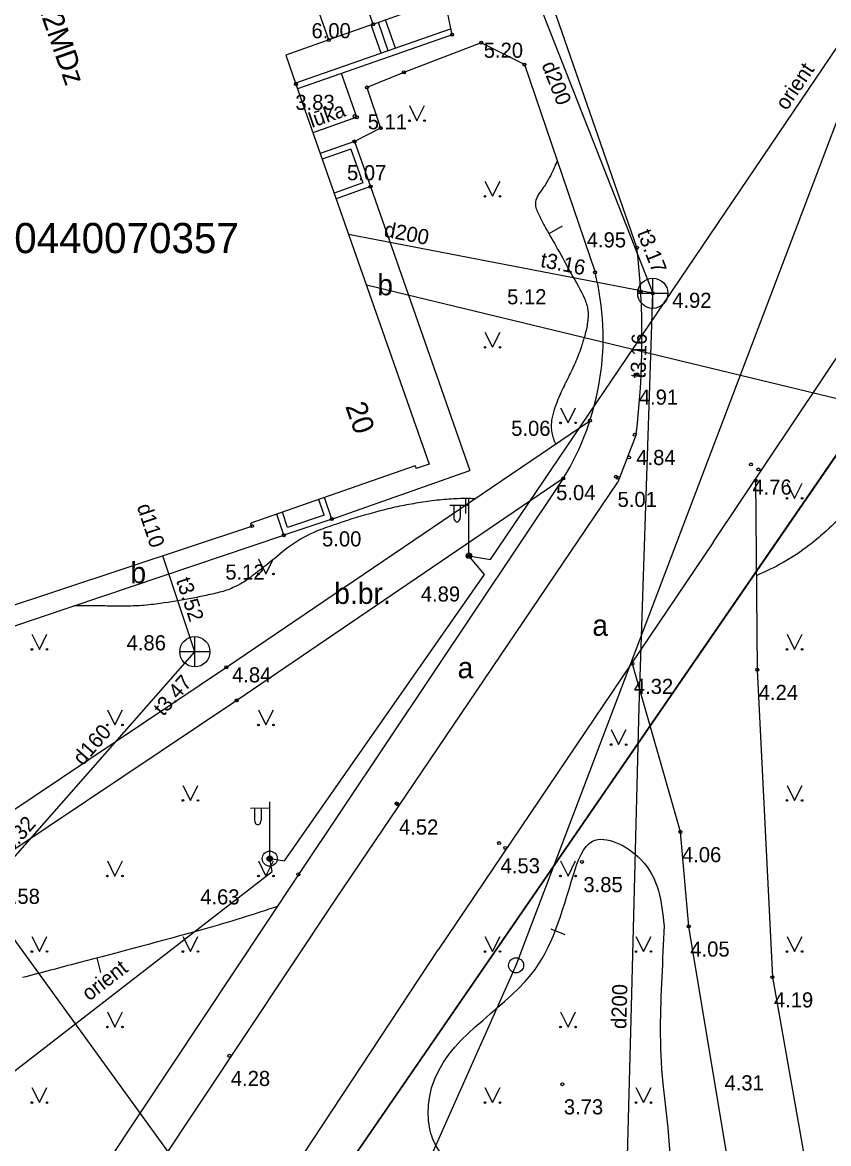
# Model space of a CAD drawing. Extents: x 519536 to 519949, y 326041 to 326519.
# Drawn here: x 519719.44 to 519746.13, y 326268.64 to 326305.75 of the extents above; entities that cross this region are included whole.
import ezdxf

# ---------------------------------------------------------------- set-up
doc = ezdxf.new("R2010")
doc.units = 0
for name, color, linetype in [('APGS_ELEM_####_####_#', 7, 'Continuous'), ('APGS_VADP_ZSPR_####_#', 7, 'Continuous'), ('APGS_VADP_ZSPR_TKST_#', 7, 'Continuous'), ('BUVE_BALK_####_####_#', 7, 'Continuous'), ('BUVE_BDET_####_####_#', 7, 'Continuous'), ('BUVE_BDET_####_TKST_#', 7, 'Continuous'), ('BUVE_EKAS_####_####_#', 7, 'Continuous'), ('BUVE_EKAS_ADRS_TKST_#', 7, 'Continuous'), ('BUVE_EKAS_RAKS_TKST_#', 7, 'Continuous'), ('CELI_CAPM_####_####_#', 7, 'Continuous'), ('CELI_CMAL_####_####_#', 7, 'Continuous'), ('CELI_CSEG_####_TKST_#', 7, 'Continuous'), ('ELEK_ELEM_####_####_#', 7, 'Continuous'), ('ELEK_VADV_ZSPR_####_#', 7, 'Continuous'), ('NORB_MARG_MBET_####_#', 7, 'Continuous'), ('RELJ_AATZ_####_TKST_#', 7, 'Continuous'), ('RELJ_ELEM_####_####_#', 7, 'Continuous'), ('RELJ_HORZ_PAMT_####_#', 7, 'Continuous'), ('ROBZ_UZMR_####_####_#', 7, 'Continuous'), ('ROBZ_UZMR_####_TKST_#', 7, 'Continuous'), ('SAKT_VADV_PKAB_####_#', 7, 'Continuous'), ('SKAN_ELEM_####_####_#', 7, 'Continuous'), ('SKAN_ELEM_PAST_TKST_#', 7, 'Continuous'), ('SKAN_VADP_PAST_####_#', 7, 'Continuous'), ('SKAN_VADP_PAST_TKST_#', 7, 'Continuous'), ('TERT_ELEM_####_####_#', 7, 'Continuous')]:
    doc.layers.add(name, color=color, linetype=linetype)

msp = doc.modelspace()

# ---------------------------------------------------------------- linework, layer by layer
at = {"layer": 'APGS_ELEM_####_####_#'}
for p, q in [((519734.218, 326288.101), (519734.218, 326289.984)), ((519734.218, 326289.768), (519733.583, 326289.763)), ((519733.718, 326289.764), (519733.718, 326289.372)), ((519733.928, 326289.766), (519733.928, 326289.372)), ((519727.626, 326278.075), (519727.626, 326279.958)), ((519727.626, 326279.742), (519726.991, 326279.737)), ((519727.126, 326279.738), (519727.126, 326279.346)), ((519727.336, 326279.74), (519727.336, 326279.346))]:
    msp.add_line(p, q, dxfattribs=at)
for centre, radius in [((519734.218, 326288.101), 0.09), ((519727.626, 326278.075), 0.25), ((519727.626, 326278.075), 0.09)]:
    msp.add_circle(centre, radius, dxfattribs=at)
for centre in [(519733.823, 326289.372), (519727.231, 326279.346)]:
    msp.add_ellipse(centre, major_axis=(0, 0.151), ratio=0.695971, start_param=1.570796, end_param=4.712389, dxfattribs=at)
at = {"layer": 'APGS_VADP_ZSPR_####_#'}
for p, q in [((519734.931, 326287.98), (519748.511, 326308.049)), ((519734.73, 326287.475), (519734.218, 326288.101)), ((519734.218, 326288.101), (519734.931, 326287.98)), ((519728.112, 326278.001), (519734.73, 326287.475)), ((519727.709, 326277.648), (519727.626, 326278.075)), ((519727.626, 326278.075), (519728.112, 326278.001)), ((519716.759, 326269.185), (519727.709, 326277.648))]:
    msp.add_line(p, q, dxfattribs=at)
at = {"layer": 'BUVE_BALK_####_####_#'}
for q in [(519732.791, 326309.557), (519728.548, 326303.556)]:
    msp.add_line((519733.663, 326305.348), q, dxfattribs=at)
at = {"layer": 'BUVE_BDET_####_####_#'}
for p, q in [((519731.051, 326305.692), (519730.915, 326306.068)), ((519731.051, 326305.692), (519732.178, 326306.098)), ((519731.549, 326304.819), (519731.223, 326305.752)), ((519731.785, 326304.902), (519731.457, 326305.84)), ((519731.051, 326305.692), (519729.584, 326305.174)), ((519731.313, 326304.737), (519730.985, 326305.674)), ((519730.511, 326302.614), (519730.003, 326304.066)), ((519730.511, 326302.614), (519729.056, 326302.105)), ((519730.431, 326301.813), (519729.298, 326301.416)), ((519730.431, 326301.813), (519730.962, 326300.319)), ((519730.309, 326301.558), (519729.364, 326301.227)), ((519730.309, 326301.558), (519730.706, 326300.441)), ((519730.706, 326300.441), (519729.756, 326300.108)), ((519730.962, 326300.319), (519729.822, 326299.92)), ((519729.428, 326289.443), (519729.254, 326289.967)), ((519729.68, 326289.317), (519729.443, 326290.03)), ((519728.092, 326288.78), (519727.861, 326289.476)), ((519728.218, 326289.034), (519728.051, 326289.539)), ((519729.428, 326289.443), (519728.218, 326289.034)), ((519729.68, 326289.317), (519728.092, 326288.78))]:
    msp.add_line(p, q, dxfattribs=at)
at = {"layer": 'BUVE_EKAS_####_####_#'}
for p, q in [((519729.584, 326305.174), (519727.842, 326310.148)), ((519729.584, 326305.174), (519728.156, 326304.674)), ((519728.156, 326304.674), (519728.492, 326303.716)), ((519728.492, 326303.716), (519732.899, 326291.135)), ((519732.441, 326291.08), (519727.003, 326289.175)), ((519732.441, 326291.08), (519732.474, 326290.986)), ((519732.899, 326291.135), (519732.474, 326290.986)), ((519718.478, 326286.241), (519727.036, 326289.081)), ((519727.036, 326289.081), (519727.003, 326289.175))]:
    msp.add_line(p, q, dxfattribs=at)
at = {"layer": 'CELI_CAPM_####_####_#'}
for p, q in [((519739.752, 326292.109), (519739.15, 326290.535)), ((519721.342, 326264.012), (519729.811, 326276.728))]:
    msp.add_line(p, q, dxfattribs=at)
for points in [[(519739.782, 326298.302), (519733.278, 326317.028)], [(519742.319, 326288.559), (519750.384, 326300.608)], [(519729.811, 326276.728), (519739.15, 326290.535)], [(519742.319, 326288.559), (519733.202, 326275.055)], [(519721.058, 326256.638), (519733.202, 326275.055)]]:
    msp.add_lwpolyline(points, dxfattribs=at)
msp.add_arc((519713.358, 326295.333), 26.59, 353.035, 6.4099, dxfattribs=at)
at = {"layer": 'CELI_CMAL_####_####_#'}
msp.add_line((519736.056, 326304.361), (519738.395, 326297.483), dxfattribs=at)
for points in [[(519736.056, 326304.361), (519734.626, 326305.084), (519732.065, 326304.102), (519730.844, 326303.601), (519731.295, 326302.26), (519730.431, 326301.813)], [(519730.962, 326300.319), (519734.254, 326290.919)], [(519726.192, 326284.409), (519738.226, 326292.571)], [(519729.68, 326289.317), (519734.254, 326290.919)], [(519737.341, 326290.661), (519726.532, 326283.311)], [(519737.341, 326290.661), (519728.574, 326277.554)], [(519743.706, 326290.632), (519743.764, 326284.328), (519744.266, 326274.149), (519745.882, 326265.047), (519747.382, 326258.169), (519749.178, 326242.155), (519749.94, 326234.16), (519751.575, 326229.377), (519753.385, 326227.06)], [(519718.027, 326285.397), (519728.092, 326288.78)], [(519716.166, 326277.69), (519726.192, 326284.409)], [(519745.197, 326230.372), (519746.348, 326231.712), (519746.058, 326247.335), (519743.509, 326263.77), (519741.499, 326275.832), (519741.222, 326278.957), (519739.619, 326284.56)], [(519726.532, 326283.311), (519716.538, 326276.622)], [(519728.574, 326277.554), (519720.12, 326264.83)]]:
    msp.add_lwpolyline(points, dxfattribs=at)
msp.add_arc((519729.789, 326295.32), 8.873, 328.3271, 14.1074, dxfattribs=at)
at = {"layer": 'ELEK_ELEM_####_####_#'}
msp.add_circle((519735.78, 326274.544), 0.25, dxfattribs=at)
at = {"layer": 'ELEK_VADV_ZSPR_####_#'}
for p, q in [((519735.78, 326274.544), (519748.511, 326308.049)), ((519722.531, 326244.78), (519735.78, 326274.544))]:
    msp.add_line(p, q, dxfattribs=at)
at = {"layer": 'NORB_MARG_MBET_####_#'}
msp.add_lwpolyline([(519733.597, 326305.537), (519728.482, 326303.745)], dxfattribs=at)
at = {"layer": 'RELJ_ELEM_####_####_#'}
for centre in [(519731.051, 326305.692), (519733.663, 326305.348), (519729.584, 326305.174), (519734.626, 326305.084), (519736.056, 326304.361), (519732.065, 326304.102), (519728.492, 326303.716), (519730.844, 326303.601), (519730.434, 326302.655), (519730.511, 326302.614), (519731.295, 326302.26), (519730.431, 326301.813), (519730.962, 326300.319), (519739.782, 326298.302), (519738.395, 326297.483), (519739.905, 326296.849), (519740.306, 326296.789), (519739.735, 326294.096), (519739.794, 326294.101), (519738.226, 326292.571), (519739.711, 326292.104), (519739.519, 326291.356), (519743.554, 326291.124), (519743.805, 326290.958), (519737.341, 326290.661), (519739.09, 326290.716), (519739.143, 326290.683), (519743.707, 326290.59), (519727.036, 326289.081), (519729.68, 326289.317), (519728.092, 326288.78), (519734.218, 326288.101), (519726.192, 326284.409), (519739.629, 326284.527), (519743.764, 326284.328), (519726.532, 326283.311), (519731.823, 326279.9), (519731.856, 326279.872), (519741.222, 326278.957), (519735.218, 326278.59), (519735.42, 326278.431), (519727.626, 326278.075), (519737.959, 326277.966), (519728.574, 326277.554), (519741.499, 326275.832), (519744.266, 326274.149), (519726.287, 326271.549), (519737.312, 326270.609)]:
    msp.add_circle(centre, 0.05, dxfattribs=at)
at = {"layer": 'RELJ_HORZ_PAMT_####_#'}
for p, q in [((519737.304, 326299.006), (519736.87, 326298.757)), ((519734.105, 326289.994), (519734.106, 326289.494)), ((519736.928, 326275.752), (519737.392, 326275.566)), ((519721.898, 326274.787), (519722.027, 326274.304))]:
    msp.add_line(p, q, dxfattribs=at)
for points in [[(519737.14, 326301.175), (519736.916, 326300.674), (519736.762, 326300.407), (519736.717, 326300.339), (519736.669, 326300.273), (519736.574, 326300.141), (519736.499, 326300.012), (519736.466, 326299.945), (519736.438, 326299.877), (519736.437, 326299.616), (519736.513, 326299.442), (519736.593, 326299.27), (519736.679, 326299.101), (519736.769, 326298.934), (519737.156, 326298.254), (519737.604, 326297.434), (519738.046, 326296.613), (519738.158, 326296.231), (519738.147, 326295.818), (519738.056, 326295.398), (519737.93, 326294.997), (519737.839, 326294.734), (519737.733, 326294.477), (519737.492, 326293.97), (519737.249, 326293.464), (519737.14, 326293.21), (519737.091, 326293.08), (519737.044, 326292.947), (519736.992, 326292.77), (519736.958, 326292.589), (519736.945, 326292.408), (519736.954, 326292.229), (519737.002, 326292.028), (519737.072, 326291.834), (519737.089, 326291.8)], [(519753.633, 326296.675), (519753.269, 326296.332), (519752.33, 326295.469), (519751.394, 326294.605), (519750.483, 326293.715), (519748.434, 326291.569), (519748.15, 326291.244), (519747.878, 326290.909), (519747.608, 326290.571), (519747.33, 326290.239), (519746.453, 326289.302), (519745.983, 326288.864), (519745.484, 326288.448), (519744.624, 326287.875), (519743.747, 326287.45)], [(519734.413, 326289.985), (519734.218, 326289.992), (519734.121, 326289.993), (519734.024, 326289.993), (519733.71, 326289.981), (519733.396, 326289.959), (519733.084, 326289.929), (519732.773, 326289.888), (519732.462, 326289.838), (519732.152, 326289.782), (519731.844, 326289.721), (519731.537, 326289.652)], [(519731.537, 326289.652), (519730.348, 326289.319), (519729.758, 326289.123), (519729.17, 326288.91), (519728.347, 326288.455), (519727.605, 326287.864), (519727.106, 326287.48)], [(519727.106, 326287.48), (519726.86, 326287.295), (519726.667, 326287.173), (519726.565, 326287.119), (519726.46, 326287.069), (519726.248, 326286.978), (519726.028, 326286.907), (519725.777, 326286.845), (519725.526, 326286.788), (519725.273, 326286.736), (519725.02, 326286.688), (519724.004, 326286.521), (519723.395, 326286.453), (519722.782, 326286.433), (519722.473, 326286.434), (519722.164, 326286.439), (519721.856, 326286.444), (519721.547, 326286.446), (519721.117, 326286.436)], [(519740.681, 326275.856), (519739.913, 326278.048), (519738.311, 326278.652), (519737.682, 326277.544), (519736.279, 326274.236), (519732.985, 326270.483), (519733.022, 326268.791), (519736.79, 326266.994), (519740.478, 326266.671), (519740.638, 326270.62), (519740.605, 326274.153), (519740.681, 326275.856)], [(519727.901, 326276.497), (519726.693, 326276.107), (519725.406, 326275.729), (519721.292, 326274.624), (519719.438, 326274.136)]]:
    msp.add_spline(points, degree=3, dxfattribs=at)
at = {"layer": 'ROBZ_UZMR_####_####_#'}
msp.add_line((519725.483, 326261.055), (519766.634, 326320.884), dxfattribs=at)
msp.add_lwpolyline([(519670.304, 326321.355), (519737.746, 326345.414), (519745.717, 326337.069), (519750.347, 326341.449), (519761.947, 326329.667), (519768.36, 326323.393), (519766.634, 326320.884), (519725.483, 326261.055)], close=True, dxfattribs=at)
at = {"layer": 'SAKT_VADV_PKAB_####_#'}
msp.add_lwpolyline([(519822.572, 326274.904), (519730.824, 326297.06)], dxfattribs=at)
at = {"layer": 'SKAN_ELEM_####_####_#'}
for p, q in [((519740.306, 326296.289), (519740.306, 326297.289)), ((519739.806, 326296.789), (519740.806, 326296.789)), ((519725.145, 326284.423), (519725.145, 326285.423)), ((519725.645, 326284.923), (519724.645, 326284.923))]:
    msp.add_line(p, q, dxfattribs=at)
for centre in [(519740.306, 326296.789), (519725.145, 326284.923)]:
    msp.add_circle(centre, 0.5, dxfattribs=at)
at = {"layer": 'SKAN_VADP_PAST_####_#'}
for p, q in [((519740.239, 326294.73), (519740.306, 326296.789)), ((519739.856, 326283.103), (519740.239, 326294.73)), ((519739.597, 326273.166), (519739.857, 326283.104)), ((519738.942, 326248.097), (519739.597, 326273.166))]:
    msp.add_line(p, q, dxfattribs=at)
for points in [[(519733.922, 326313.058), (519740.306, 326296.789)], [(519740.306, 326296.789), (519730.236, 326298.738)], [(519713.036, 326291.441), (519718.069, 326276.884), (519738.942, 326248.097)], [(519725.145, 326284.923), (519724.09, 326288.103)], [(519718.069, 326276.884), (519725.145, 326284.923)]]:
    msp.add_lwpolyline(points, dxfattribs=at)
at = {"layer": 'TERT_ELEM_####_####_#'}
for p, q in [((519732.25, 326303), (519732.5, 326302.5)), ((519732.5, 326302.5), (519732.75, 326303)), ((519734.75, 326300.5), (519735, 326300)), ((519735, 326300), (519735.25, 326300.5)), ((519734.75, 326295.5), (519735, 326295)), ((519735, 326295), (519735.25, 326295.5)), ((519737.25, 326293), (519737.5, 326292.5)), ((519737.5, 326292.5), (519737.75, 326293)), ((519744.75, 326290.5), (519745, 326290)), ((519745, 326290), (519745.25, 326290.5)), ((519727.25, 326288), (519727.5, 326287.5)), ((519727.5, 326287.5), (519727.75, 326288)), ((519719.75, 326285.5), (519720, 326285)), ((519720, 326285), (519720.25, 326285.5)), ((519744.75, 326285.5), (519745, 326285)), ((519745, 326285), (519745.25, 326285.5)), ((519722.25, 326283), (519722.5, 326282.5)), ((519722.5, 326282.5), (519722.75, 326283)), ((519727.25, 326283), (519727.5, 326282.5)), ((519727.5, 326282.5), (519727.75, 326283)), ((519738.926, 326282.351), (519739.176, 326281.851)), ((519739.176, 326281.851), (519739.426, 326282.351)), ((519724.75, 326280.5), (519725, 326280)), ((519725, 326280), (519725.25, 326280.5)), ((519744.75, 326280.5), (519745, 326280)), ((519745, 326280), (519745.25, 326280.5)), ((519722.25, 326278), (519722.5, 326277.5)), ((519722.5, 326277.5), (519722.75, 326278)), ((519727.25, 326278), (519727.5, 326277.5)), ((519727.5, 326277.5), (519727.75, 326278)), ((519737.25, 326278), (519737.5, 326277.5)), ((519737.5, 326277.5), (519737.75, 326278)), ((519719.75, 326275.5), (519720, 326275)), ((519720, 326275), (519720.25, 326275.5)), ((519724.75, 326275.5), (519725, 326275)), ((519725, 326275), (519725.25, 326275.5)), ((519734.75, 326275.5), (519735, 326275)), ((519735, 326275), (519735.25, 326275.5)), ((519739.75, 326275.5), (519740, 326275)), ((519740, 326275), (519740.25, 326275.5)), ((519744.75, 326275.5), (519745, 326275)), ((519745, 326275), (519745.25, 326275.5)), ((519722.25, 326273), (519722.5, 326272.5)), ((519722.5, 326272.5), (519722.75, 326273)), ((519737.25, 326273), (519737.5, 326272.5)), ((519737.5, 326272.5), (519737.75, 326273)), ((519719.75, 326270.5), (519720, 326270)), ((519720, 326270), (519720.25, 326270.5)), ((519734.75, 326270.5), (519735, 326270)), ((519735, 326270), (519735.25, 326270.5)), ((519739.75, 326270.5), (519740, 326270)), ((519740, 326270), (519740.25, 326270.5))]:
    msp.add_line(p, q, dxfattribs=at)
for centre, radius in [((519732.25, 326302.5), 0.028), ((519732.75, 326302.5), 0.0263), ((519734.75, 326300), 0.028), ((519735.25, 326300), 0.0263), ((519734.75, 326295), 0.028), ((519735.25, 326295), 0.0263), ((519737.25, 326292.5), 0.028), ((519737.75, 326292.5), 0.0263), ((519744.75, 326290), 0.028), ((519745.25, 326290), 0.0263), ((519727.25, 326287.5), 0.028), ((519727.75, 326287.5), 0.0263), ((519719.75, 326285), 0.028), ((519720.25, 326285), 0.0263), ((519744.75, 326285), 0.028), ((519745.25, 326285), 0.0263), ((519722.25, 326282.5), 0.028), ((519722.75, 326282.5), 0.0263), ((519727.25, 326282.5), 0.028), ((519727.75, 326282.5), 0.0263), ((519738.926, 326281.851), 0.028), ((519739.426, 326281.851), 0.0263), ((519724.75, 326280), 0.028), ((519725.25, 326280), 0.0263), ((519744.75, 326280), 0.028), ((519745.25, 326280), 0.0263), ((519722.25, 326277.5), 0.028), ((519722.75, 326277.5), 0.0263), ((519727.25, 326277.5), 0.028), ((519727.75, 326277.5), 0.0263), ((519737.25, 326277.5), 0.028), ((519737.75, 326277.5), 0.0263), ((519719.75, 326275), 0.028), ((519720.25, 326275), 0.0263), ((519724.75, 326275), 0.028), ((519725.25, 326275), 0.0263), ((519734.75, 326275), 0.028), ((519735.25, 326275), 0.0263), ((519739.75, 326275), 0.028), ((519740.25, 326275), 0.0263), ((519744.75, 326275), 0.028), ((519745.25, 326275), 0.0263), ((519722.25, 326272.5), 0.028), ((519722.75, 326272.5), 0.0263), ((519737.25, 326272.5), 0.028), ((519737.75, 326272.5), 0.0263), ((519719.75, 326270), 0.028), ((519720.25, 326270), 0.0263), ((519734.75, 326270), 0.028), ((519735.25, 326270), 0.0263), ((519739.75, 326270), 0.028), ((519740.25, 326270), 0.0263)]:
    msp.add_circle(centre, radius, dxfattribs=at)

# ---------------------------------------------------------------- texts
at = {"layer": 'APGS_VADP_ZSPR_TKST_#'}
for rotation, p in [(55.9175, (519744.74, 326302.814)), (37.6966, (519721.647, 326273.342))]:
    msp.add_text('orient', height=0.5, rotation=rotation, dxfattribs=at).set_placement(p)
at = {"layer": 'BUVE_BDET_####_TKST_#'}
msp.add_text('lūka', height=0.5, rotation=19.3039, dxfattribs=at).set_placement((519729.022, 326302.258))
at = {"layer": 'BUVE_EKAS_ADRS_TKST_#'}
msp.add_text('20', height=0.7, rotation=289.0938, dxfattribs=at).set_placement((519730.119, 326293.056))
at = {"layer": 'BUVE_EKAS_RAKS_TKST_#'}
msp.add_text('12MDz', height=0.7, rotation=289.3039, dxfattribs=at).set_placement((519719.901, 326306.415))
at = {"layer": 'CELI_CSEG_####_TKST_#'}
for s, p in [('b', (519731.185, 326296.722)), ('b', (519723.014, 326287.191)), ('b.br.', (519729.76, 326286.506)), ('a', (519738.304, 326285.451)), ('a', (519733.845, 326284.047))]:
    msp.add_text(s, height=0.7, dxfattribs=at).set_placement(p)
at = {"layer": 'RELJ_AATZ_####_TKST_#'}
for s, p in [(' 6.00', (519728.822, 326305.232)), (' 5.20', (519734.524, 326304.584)), (' 3.83', (519728.288, 326302.86)), (' 5.11', (519730.685, 326302.217)), (' 5.07', (519729.997, 326300.53)), (' 4.95', (519737.934, 326298.307)), (' 5.12', (519735.298, 326296.424)), ('4.91', (519739.844, 326293.101)), (' 5.06', (519735.433, 326292.07)), ('4.84', (519739.761, 326291.104)), ('4.76', (519743.604, 326290.124)), (' 5.04', (519736.921, 326289.942)), ('5.01', (519739.14, 326289.716)), (' 5.00', (519729.172, 326288.41)), (' 5.12', (519725.97, 326287.311)), (' 4.89', (519732.441, 326286.585)), (' 4.84', (519726.192, 326283.909)), ('4.32', (519739.679, 326283.527)), ('4.24', (519743.814, 326283.328)), ('4.52', (519731.906, 326278.872)), ('4.06', (519741.272, 326277.957)), ('4.53', (519735.268, 326277.59)), ('3.85', (519738.009, 326276.966)), (' 4.63', (519725.138, 326276.559)), ('4.05', (519741.549, 326274.832)), ('4.19', (519744.316, 326273.149)), ('4.28', (519726.337, 326270.549)), (' 4.31', (519742.495, 326270.405)), ('3.73', (519737.362, 326269.609))]:
    msp.add_text(s, height=0.5, dxfattribs=at).set_placement(p)
at = {"layer": 'ROBZ_UZMR_####_TKST_#'}
msp.add_text('80440070357', height=1, dxfattribs=at).set_placement((519718.423, 326298.117))
at = {"layer": 'SKAN_ELEM_PAST_TKST_#'}
for s, p in [(' 4.92', (519740.763, 326296.307)), (' 4.86', (519722.702, 326284.97)), (' 4.58', (519718.529, 326276.578))]:
    msp.add_text(s, height=0.5, dxfattribs=at).set_placement(p)
at = {"layer": 'SKAN_VADP_PAST_TKST_#'}
for s, rotation, p in [('d200', 291.4252, (519736.618, 326304.352)), ('d200', 349.0457, (519731.38, 326298.669)), ('t3.17', 291.4252, (519739.777, 326298.79)), ('t3.16', 349.0457, (519736.562, 326297.667)), ('t3.16', 88.1362, (519740.064, 326293.965)), ('d110', 288.3586, (519723.221, 326289.735)), ('t3.52', 288.3538, (519724.518, 326287.288)), ('t3.47', 48.6429, (519724.1, 326282.763)), ('d160', 48.6429, (519721.432, 326281.129)), ('t3.32', 48.6455, (519718.931, 326278.09)), ('d200', 88.5014, (519739.428, 326272.431))]:
    msp.add_text(s, height=0.5, rotation=rotation, dxfattribs=at).set_placement(p)

doc.saveas('drawing.dxf')
